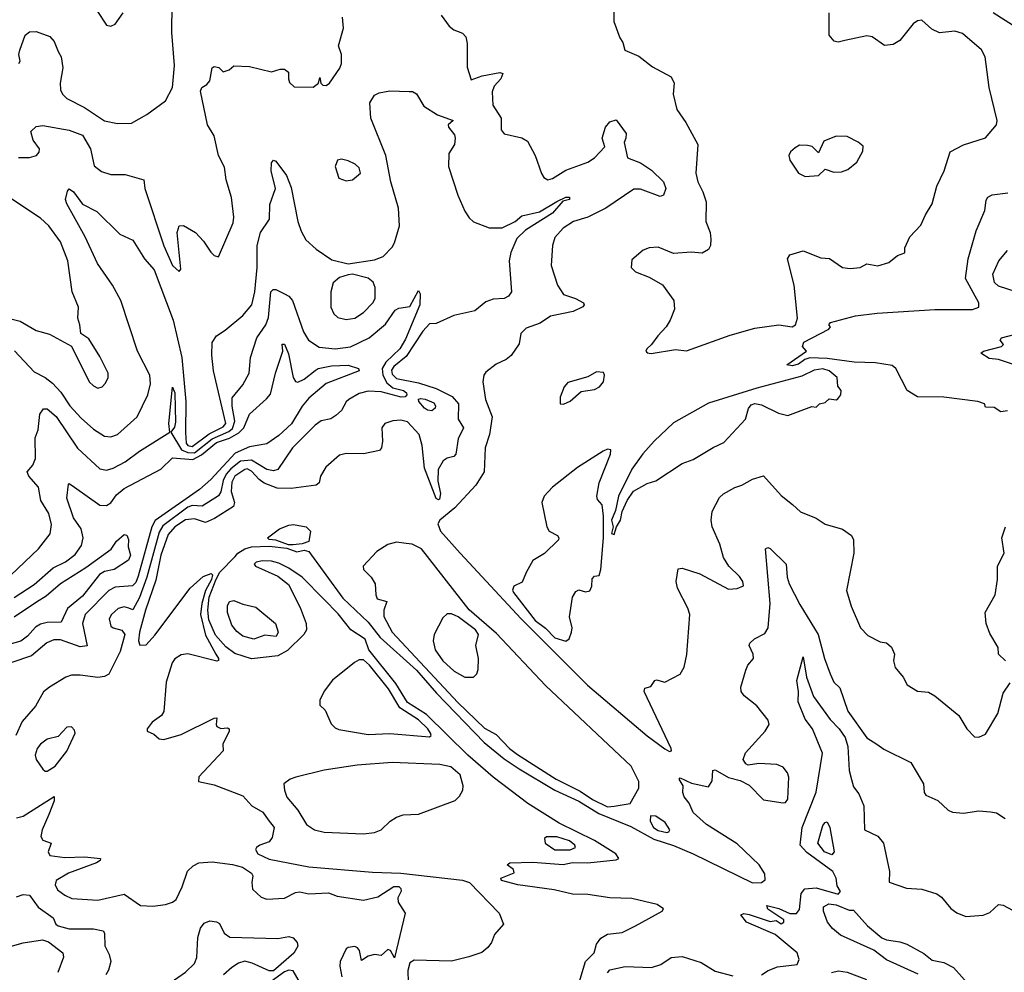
# Model space of a CAD drawing. Extents: x 1552294 to 1694791, y 811929 to 917222.
# Tile 409 of 643: x 1647270 to 1651751, y 842766 to 847104. Entities that reach past the tile are written whole.
import ezdxf

# ---------------------------------------------------------------- set-up
doc = ezdxf.new("R2010")
doc.units = 0

msp = doc.modelspace()

# ---------------------------------------------------------------- linework, layer by layer
at = {"layer": '0CON10XD'}
for points in [[(1649973.4, 847243.4), (1649974.4, 847095), (1650000.5, 847020.5), (1650015, 847000), (1650023.3, 846965), (1650087.6, 846937.6), (1650149.6, 846889.6), (1650235, 846843.8), (1650247.8, 846815), (1650244.3, 846765), (1650260.6, 846695), (1650301.9, 846635), (1650355.7, 846535), (1650346.2, 846405), (1650355.6, 846365), (1650379.4, 846319.4), (1650393.3, 846275), (1650391.8, 846185), (1650412.2, 846135), (1650415.6, 846105), (1650414.3, 846075.7), (1650405, 846056.7), (1650375, 846041.4), (1650325, 846045.6), (1650245, 846039.2), (1650175, 846067.5), (1650134.3, 846065.7), (1650106.7, 846055), (1650055, 846010), (1650052.5, 845975), (1650072.5, 845955), (1650135, 845931.2), (1650195, 845896.2), (1650247.1, 845825), (1650249.4, 845785), (1650230.6, 845735), (1650211.9, 845705), (1650174, 845665), (1650145.6, 845624.4), (1650123.3, 845605), (1650120, 845595), (1650125, 845587.5), (1650143.6, 845583.6), (1650255, 845601.8), (1650305, 845596.6), (1650503.4, 845666.6), (1650615, 845698.9), (1650725, 845714.9), (1650785, 845705.7), (1650801.1, 845715), (1650809.1, 845745), (1650794.2, 845895), (1650764.2, 846015), (1650775, 846033.8), (1650835, 846050.8), (1650915, 846019.4), (1650955, 846017.1), (1651015, 845975.6), (1651049.7, 845970.3), (1651094.1, 845975.9), (1651125, 845992), (1651175, 845983.6), (1651225, 845998.9), (1651265, 846030), (1651298.3, 846041.7), (1651297.5, 846065), (1651321.2, 846115), (1651371.5, 846168.5), (1651391.4, 846215), (1651422.5, 846265), (1651444.3, 846345), (1651476.9, 846415), (1651505, 846502), (1651565, 846534.3), (1651665, 846566), (1651715.6, 846624.4), (1651717.8, 846645), (1651681.9, 846795), (1651664.2, 846935), (1651646.6, 846966.6), (1651560.9, 847040.9), (1651525, 847050.8), (1651455, 847044), (1651420.9, 847060.9), (1651375, 847101.2), (1651355, 847098), (1651336.2, 847085), (1651275, 847008.8), (1651245, 846990), (1651205, 846986.2), (1651150, 847025), (1651125, 847030.8), (1651025, 847009.2), (1650995, 847002), (1650975.9, 847005.9), (1650953, 847033), (1650953.1, 847135)], [(1647266.2, 846905), (1647271.2, 846915), (1647266, 846945), (1647270, 846965), (1647295, 847032.5), (1647315, 847048.8), (1647345, 847050), (1647407.2, 847027.2), (1647426.9, 847005), (1647445, 846958.8), (1647458, 846935), (1647465.6, 846885), (1647454.2, 846815), (1647455.8, 846785), (1647464.2, 846765), (1647485, 846744.4), (1647565, 846704), (1647655, 846643.8), (1647715, 846630.5), (1647778, 846632), (1647848.7, 846671.3), (1647933.8, 846735), (1647964.6, 846795.4), (1647973.8, 846895), (1647962.4, 847045), (1647964.4, 847175)], [(1647621.4, 847145), (1647665, 847078.8), (1647685, 847073.8), (1647705, 847083.3), (1647740.6, 847135)], [(1649188.6, 847125), (1649223.6, 847073.6), (1649245, 847058), (1649285, 847042.5), (1649300.5, 847025), (1649306.6, 846995), (1649306.9, 846886.9), (1649325, 846830), (1649375, 846848.2), (1649455, 846863.3), (1649468.3, 846858.3), (1649460, 846835), (1649429.1, 846800.9), (1649420.4, 846775), (1649422.5, 846715), (1649460.7, 846655), (1649461.6, 846601.6), (1649475, 846584.7), (1649555.2, 846565.2), (1649580.2, 846550.2), (1649616.1, 846486.1), (1649645, 846402.9), (1649655.6, 846385), (1649673.8, 846373.8), (1649695, 846380.9), (1649755, 846419.3), (1649855, 846455.5), (1649885, 846474.4), (1649932.5, 846525), (1649920.8, 846565), (1649935.6, 846615), (1649955, 846638.1), (1649985, 846648), (1650029.2, 846585), (1650028.8, 846565), (1650020, 846545), (1650036.2, 846475), (1650095, 846451.5), (1650145, 846418.5), (1650200, 846365), (1650210, 846335), (1650200, 846305), (1650185, 846298.8), (1650095, 846331.5), (1650065, 846332.5), (1649937.1, 846245), (1649856, 846204), (1649790.6, 846185), (1649742.5, 846155), (1649705, 846111.9), (1649694.1, 846075.9), (1649688.4, 845985), (1649717.6, 845895), (1649745, 845852.2), (1649798.8, 845835), (1649836, 845815), (1649838.8, 845805), (1649833, 845797), (1649788.8, 845775), (1649685, 845754.1), (1649637.8, 845722.2), (1649575, 845698.5), (1649550.6, 845675), (1649542.5, 845627.5), (1649507.1, 845575), (1649484.1, 845555.9), (1649438.6, 845535), (1649390.9, 845499.1), (1649381.4, 845485), (1649376.9, 845455), (1649390, 845375), (1649420, 845295), (1649407.8, 845215), (1649388.7, 845155), (1649383.2, 845045), (1649345, 844984.3), (1649249.6, 844880.4), (1649181.9, 844825), (1649172.3, 844807.7), (1649184.2, 844775), (1649274.2, 844674.2), (1649552.5, 844375), (1649853.4, 844073.4), (1650125, 843843), (1650205, 843783.9), (1650227.6, 843772.4), (1650236, 843774), (1650234.3, 843785.7), (1650111.8, 844045), (1650115, 844060), (1650142.3, 844067.7), (1650160, 844095), (1650167.3, 844097.3), (1650205, 844087.8), (1650275.6, 844124.4), (1650294, 844155), (1650306.6, 844213.4), (1650319.4, 844395), (1650311.1, 844425), (1650263.1, 844515), (1650257.1, 844545), (1650267.1, 844602.9), (1650285, 844607.1), (1650365, 844580), (1650495, 844511.4), (1650535, 844513.8), (1650563.3, 844526.7), (1650560, 844545), (1650545, 844568.8), (1650497.5, 844615), (1650472.9, 844655), (1650455.5, 844715), (1650421.2, 844795), (1650415.9, 844825), (1650420.9, 844865), (1650455, 844928.6), (1650472.9, 844945), (1650525, 844973.8), (1650556.3, 844983.6), (1650605, 845011.5), (1650655, 845026.7), (1650735, 844936.9), (1650786.4, 844896.4), (1650823, 844863), (1650895, 844834), (1650935, 844807.5), (1651015, 844783.8), (1651055.8, 844755.8), (1651063.8, 844735), (1651065.7, 844675), (1651032.9, 844505), (1651053.4, 844433.4), (1651096, 844335), (1651129.5, 844299.5), (1651185, 844271.2), (1651215, 844266.7), (1651237.3, 844247.3), (1651251.2, 844215), (1651246.7, 844185), (1651254.1, 844154.1), (1651290.7, 844110.7), (1651308.8, 844075), (1651356.1, 844046.1), (1651405, 844041.4), (1651435, 844025.6), (1651544, 843935), (1651580, 843875), (1651615, 843838.8), (1651635, 843836.2), (1651665, 843850), (1651721.2, 843945), (1651745, 844037.5), (1651777.5, 844085)], [(1651808.5, 847065), (1651700, 847135)], [(1648154.7, 846574.7), (1648124.6, 846625), (1648092.1, 846777.9), (1648098.8, 846795), (1648121.7, 846808.3), (1648135.7, 846825), (1648146.1, 846883.9), (1648155, 846890), (1648175.8, 846885.8), (1648196.4, 846866.4), (1648222.5, 846875), (1648245, 846893.3), (1648315, 846890), (1648415, 846865.8), (1648455, 846879.1), (1648475, 846878.5), (1648493.8, 846865), (1648492.5, 846835), (1648498.3, 846818.3), (1648518.3, 846798.3), (1648605, 846796.7), (1648630, 846815), (1648635, 846840), (1648640, 846815), (1648650, 846805), (1648665, 846803.8), (1648680, 846815), (1648727.2, 846882.8), (1648733.8, 846905), (1648733.6, 846945), (1648720.5, 846985), (1648743.5, 847065), (1648739.3, 847115)], [(1647246, 845596), (1647335, 845499.7), (1647385, 845475.3), (1647419, 845449), (1647457.4, 845407.4), (1647497.8, 845345), (1647550.1, 845290.1), (1647605, 845238.8), (1647655, 845207.1), (1647685, 845204.6), (1647714.7, 845215.3), (1647804, 845296), (1647852.9, 845395), (1647864.6, 845445), (1647862, 845485), (1647805.3, 845595), (1647729.4, 845825), (1647692, 845895), (1647623.1, 845993.1), (1647568, 846115), (1647484.3, 846265), (1647478.6, 846285), (1647486.8, 846323.2), (1647495, 846334), (1647515, 846320), (1647555, 846263.5), (1647620.9, 846230.9), (1647725, 846126.9), (1647785, 846100), (1647838.1, 846015), (1647882.2, 845965), (1647967.8, 845735), (1648008.3, 845565), (1648025.3, 845365), (1648024.1, 845224.1), (1648027.8, 845175), (1648035, 845164.5), (1648055, 845161), (1648131.7, 845218.3), (1648195, 845249.5), (1648207.2, 845265), (1648152.1, 845505), (1648143.6, 845576.4), (1648145, 845633.3), (1648165.6, 845664.4), (1648205, 845689.4), (1648285, 845756.5), (1648326.6, 845805), (1648340.4, 845865), (1648350, 845975), (1648350.6, 846075), (1648366.2, 846135), (1648406.7, 846195), (1648408.3, 846261.7), (1648433.2, 846335), (1648413.9, 846415), (1648415, 846452.5), (1648425, 846464), (1648435, 846460), (1648484.1, 846395), (1648505, 846339.2), (1648535.8, 846185), (1648550.5, 846140.5), (1648571.7, 846101.7), (1648619, 846059), (1648690.8, 846010.8), (1648765, 845991.5), (1648885, 846010.8), (1648923.8, 846026.2), (1648965, 846068.2), (1648975, 846087.1), (1648998.2, 846165), (1648993.8, 846245), (1648959.1, 846365), (1648936.7, 846485), (1648867.8, 846655), (1648863.8, 846725), (1648885, 846760), (1648905, 846771.4), (1648955, 846779.2), (1649042.5, 846777.5), (1649057.3, 846777.3), (1649076.3, 846766.3), (1649109.3, 846709.3), (1649170.9, 846670.9), (1649242.5, 846645), (1649220, 846625), (1649221.2, 846615), (1649249.1, 846579.1), (1649251.4, 846565), (1649247.8, 846535), (1649222, 846495), (1649221.7, 846435), (1649264.1, 846305), (1649295, 846232.1), (1649315, 846200.9), (1649335, 846183.5), (1649405.8, 846155.8), (1649465, 846155.6), (1649524.6, 846185.4), (1649555, 846210), (1649635, 846229.1), (1649715, 846276.5), (1649755, 846295.3), (1649772.5, 846295), (1649771.2, 846285), (1649742, 846278), (1649695, 846222.9), (1649571.2, 846145), (1649532.3, 846107.7), (1649505, 846043.8), (1649497.5, 846005), (1649507.5, 845865), (1649495, 845844.2), (1649475, 845834.4), (1649425, 845830.8), (1649391.3, 845818.7), (1649341.8, 845778.2), (1649245, 845756.7), (1649165, 845720), (1649135, 845718.8), (1649105, 845686.2), (1649029.1, 845570.9), (1648973, 845525), (1648962.3, 845507.7), (1648965, 845489.2), (1648985, 845470.7), (1649085, 845450.8), (1649165, 845424), (1649237.6, 845387.6), (1649266.9, 845355), (1649264.6, 845285), (1649290, 845245), (1649264.7, 845195), (1649254.5, 845125), (1649245, 845114.6), (1649215, 845107.3), (1649197.1, 845095), (1649174.6, 845055.4), (1649172.5, 845002.5), (1649184.3, 844945.7)], [(1647265, 846476.9), (1647315, 846475.7), (1647346, 846485), (1647359.1, 846500.9), (1647359.5, 846515), (1647331.8, 846555), (1647320, 846595), (1647345, 846617.5), (1647375, 846621.9), (1647495, 846601.2), (1647555, 846578.2), (1647592, 846515), (1647608.1, 846438.1), (1647642.4, 846412.4), (1647685, 846398.5), (1647749.3, 846399.3), (1647834.2, 846374.2), (1647839.7, 846335), (1647925, 846074.4), (1647965, 845983.8), (1647995, 845957.5), (1648002.5, 845967.5), (1647986.7, 846135), (1647995, 846165.8), (1648015, 846166.7), (1648069.2, 846135), (1648105.8, 846095), (1648140, 846045), (1648155, 846030), (1648175, 846023.8), (1648241.2, 846178.8), (1648244, 846205), (1648233.4, 846293.4), (1648209.5, 846375), (1648202.2, 846432.2), (1648173.8, 846485), (1648154.7, 846574.7)], [(1650845, 846390), (1650905, 846394.3), (1650935, 846422.5), (1650975, 846408.8), (1651009.3, 846410.7), (1651038.3, 846421.7), (1651080, 846455), (1651106.7, 846505), (1651108.3, 846528.3), (1651086.1, 846546.1), (1651035, 846571.2), (1650985, 846574), (1650930, 846550), (1650905, 846497.5), (1650875.8, 846525.8), (1650855, 846531.2), (1650818.3, 846531.7), (1650799.3, 846520.7), (1650777.7, 846502.3), (1650770, 846485), (1650774.3, 846464.3), (1650814, 846405), (1650845, 846390)], [(1648755, 846369.4), (1648785, 846374.4), (1648820, 846405), (1648815, 846428.8), (1648796.6, 846446.6), (1648765, 846461.4), (1648735, 846468.6), (1648715.9, 846464.1), (1648706, 846435), (1648721.9, 846381.9), (1648755, 846369.4)], [(1651765, 845322.5), (1651735, 845317.5), (1651705, 845337.5), (1651665, 845340), (1651660, 845355), (1651630, 845365), (1651475, 845385.7), (1651355, 845387.2), (1651308.1, 845415), (1651256.9, 845515), (1651239.7, 845529.7), (1651165, 845541.7), (1651066.7, 845545), (1650945, 845561.1), (1650866.3, 845563.6), (1650843.2, 845556.8), (1650814, 845535), (1650785, 845528.1), (1650761.7, 845531.7), (1650850, 845595), (1650832.5, 845615), (1650838.8, 845635), (1650952.5, 845695), (1650960, 845705), (1650952.5, 845715), (1650960, 845725), (1651074, 845755), (1651172.3, 845767.7), (1651435, 845784.6), (1651605.7, 845784.3), (1651635.2, 845794.8), (1651635.5, 845815), (1651574.4, 845925.6), (1651585.9, 846015), (1651623, 846143), (1651661.5, 846235), (1651667.8, 846282.2), (1651675, 846296.2), (1651695, 846305.7), (1651766, 846315)], [(1647235, 845740), (1647271.2, 845731.2), (1647345, 845688.6), (1647405, 845672), (1647505, 845617.5), (1647585.5, 845455.5), (1647605, 845436), (1647625, 845426.2), (1647645, 845432), (1647660.9, 845449.1), (1647672.5, 845475), (1647672, 845495), (1647635, 845570), (1647585, 845650), (1647547.5, 845675), (1647543.8, 845715), (1647534.2, 845744.2), (1647536.9, 845795), (1647508.9, 845865), (1647488.8, 846005), (1647455, 846092), (1647403.1, 846165), (1647365, 846200.6), (1647225, 846292.9)], [(1651805.3, 845865.3), (1651725, 845890), (1651706.5, 845906.5), (1651698.8, 845945), (1651725.5, 846005), (1651765, 846053.1)], [(1648755, 845738.5), (1648795, 845744.5), (1648835, 845770.6), (1648877.5, 845815), (1648886.9, 845835), (1648887.6, 845885), (1648878.3, 845908.3), (1648855, 845926.9), (1648785, 845944.5), (1648765, 845942.7), (1648725, 845930.5), (1648695.6, 845905), (1648686.1, 845863.9), (1648685.5, 845795.5), (1648700, 845765), (1648718.3, 845748.3), (1648755, 845738.5)], [(1647230, 844575), (1647355.5, 844695), (1647407.9, 844762.1), (1647414.6, 844805), (1647402.5, 844855), (1647366.7, 844915), (1647355.4, 844975), (1647311.8, 845025), (1647303.2, 845045), (1647328.9, 845075), (1647342.1, 845105), (1647339.9, 845200.1), (1647353.7, 845236.3), (1647361.8, 845308.2), (1647378.3, 845331.7), (1647395, 845332.2), (1647435, 845296.9), (1647532.9, 845152.9), (1647635, 845058.8), (1647665, 845053.1), (1647695, 845061.8), (1647749.2, 845090.8), (1647815, 845139.7), (1647952.5, 845225), (1647948.6, 845265), (1647965, 845430), (1647975.6, 845404.4), (1647979.5, 845270.5), (1647975, 845248.6), (1647957.5, 845225), (1648006.7, 845145), (1648035, 845132.5), (1648065, 845132.1), (1648145.2, 845194.8), (1648221.3, 845228.7), (1648238.2, 845241.8), (1648248.2, 845275), (1648236.4, 845343.6), (1648237.2, 845382.7), (1648285, 845441.5), (1648314.6, 845495), (1648320, 845565), (1648349, 845655), (1648389.2, 845715), (1648402.3, 845747.7), (1648412.6, 845865), (1648423.3, 845875), (1648435, 845875.2), (1648475, 845856.1), (1648494.7, 845844.7), (1648510.8, 845825), (1648561.9, 845681.9), (1648584.6, 845645), (1648632, 845612), (1648705, 845605.2), (1648775.1, 845614.9), (1648860.4, 845655), (1648935, 845717.5), (1648978.8, 845781.2), (1648995, 845789.5), (1649045, 845797.2), (1649085, 845871.2), (1649091.9, 845855), (1649090.2, 845805), (1649025, 845648.4), (1649000.4, 845605), (1648935.7, 845544.3), (1648919.9, 845515), (1648922.1, 845485), (1648940.6, 845450.6), (1648968, 845428), (1649016.4, 845415), (1649030.4, 845405), (1649032.2, 845395), (1649023.8, 845386.2), (1649005.3, 845384.7), (1648915, 845409.5), (1648855, 845412.3), (1648815, 845402.4), (1648767.8, 845375), (1648755, 845363.1), (1648735, 845324.2), (1648708.8, 845301.2), (1648685, 845286.7), (1648642.4, 845277.6), (1648615, 845257.9), (1648511.5, 845155), (1648444.6, 845055.4), (1648425, 845050), (1648395, 845055.3), (1648325, 845098.7), (1648275, 845093.1), (1648230.7, 845059.3), (1648209.4, 845035), (1648195.3, 845005), (1648185.7, 844954.3), (1648174.3, 844935.7), (1648100.6, 844889.4), (1648055, 844891.1), (1648035, 844884.4), (1647921.4, 844798.6), (1647905, 844769.7), (1647849, 844565), (1647815, 844472.2), (1647785, 844417.3), (1647766, 844424), (1647745, 844430.8), (1647717.6, 844422.4), (1647687.5, 844395), (1647676.5, 844375), (1647685, 844342.9), (1647695, 844334.6), (1647735, 844324.5), (1647747.6, 844305), (1647726.7, 844226.7), (1647675, 844123.4), (1647655, 844112.8), (1647625, 844107.9), (1647545, 844119.6), (1647505, 844119.2), (1647479.6, 844110.4), (1647404.7, 844065.3), (1647377.4, 844042.6), (1647341.8, 843978.2), (1647281.2, 843908.8), (1647251.7, 843845)], [(1651815, 845525.9), (1651725, 845556.6), (1651681.2, 845561.2), (1651643.3, 845585), (1651656.1, 845593.9), (1651737.5, 845615), (1651747.5, 845625), (1651732.5, 845645), (1651737.5, 845655), (1651830.7, 845679.3)], [(1647245, 844472.5), (1647335, 844531.6), (1647422.5, 844607.5), (1647478.2, 844635), (1647521.7, 844668.3), (1647551, 844709), (1647558.1, 844745), (1647548.8, 844785), (1647513.9, 844835), (1647484.6, 844925), (1647491.2, 844988.8), (1647495, 844992.5), (1647518.8, 844975), (1647635, 844892.7), (1647665, 844891.2), (1647685, 844903.8), (1647710, 844940), (1647745, 844969.7), (1647912.2, 845057.8), (1647965, 845108.4), (1648058.3, 845101.6), (1648097.6, 845122.4), (1648165, 845178), (1648225, 845198.3), (1648267.5, 845222.5), (1648290.4, 845245), (1648315, 845307.9), (1648393.1, 845376.9), (1648410.6, 845399.4), (1648433.3, 845495), (1648468, 845595), (1648465, 845626), (1648475, 845626.7), (1648493, 845583), (1648513.8, 845475), (1648525, 845455.8), (1648535, 845453.5), (1648565, 845467.1), (1648613.7, 845506.3), (1648628, 845515), (1648688.3, 845528.3), (1648765, 845530.9), (1648811.2, 845515), (1648814.2, 845505), (1648665, 845447.7), (1648585, 845380.4), (1648555, 845343.8), (1648506.7, 845263.3), (1648449.8, 845210.2), (1648395, 845171.9), (1648315, 845158.9), (1648250.4, 845129.6), (1648139.2, 845010.8), (1648088.1, 844965), (1647887, 844823), (1647870.7, 844795), (1647809.6, 844570.4)], [(1649975, 844760), (1649986, 844795), (1650004, 844825), (1650011.2, 844865), (1650034, 844915), (1650063, 844957), (1650125, 844992.5), (1650165, 845004), (1650285, 845082.9), (1650335, 845100.6), (1650425, 845155.6), (1650475, 845178.6), (1650572.2, 845285), (1650587, 845333), (1650599.2, 845350.8), (1650615, 845355.8), (1650645, 845350.8), (1650722.7, 845312.7), (1650765, 845302), (1650875, 845342.5), (1650895, 845340), (1650910, 845355), (1650935, 845360), (1650953, 845377), (1650985, 845372.5), (1650993, 845377), (1651006.7, 845395), (1651007.5, 845415), (1650992.5, 845435), (1650990, 845475), (1650952.9, 845505), (1650925, 845513.3), (1650885, 845508.3), (1650829.9, 845480.1), (1650625, 845425.9), (1650405, 845358), (1650245, 845267.4), (1650157.9, 845185), (1650105, 845127.3), (1650055, 845057.8), (1649994.6, 844935), (1649981.2, 844868.8), (1649963.1, 844825), (1649970, 844795), (1649963.6, 844763.6), (1649975, 844760)], [(1649745, 845353.5), (1649775, 845366.9), (1649825, 845410.8), (1649885, 845420.5), (1649908.4, 845431.6), (1649926.9, 845455), (1649931.1, 845485), (1649926.8, 845496.8), (1649895, 845500), (1649855, 845477.5), (1649765, 845452), (1649747.3, 845432.7), (1649729.2, 845385), (1649730, 845355), (1649745, 845353.5)], [(1649145, 845323.1), (1649125, 845325.5), (1649112.5, 845335), (1649085.8, 845365), (1649084.5, 845375.5), (1649095, 845379.5), (1649114.6, 845375.4), (1649155, 845359.6), (1649162.3, 845345), (1649160, 845335), (1649145, 845323.1)], [(1649184.3, 844945.7), (1649179.7, 844920.3), (1649175, 844916.9), (1649165, 844924), (1649111.9, 845061.9), (1649102, 845165), (1649087.5, 845215), (1649035, 845272.5), (1649005, 845280), (1648968, 845278), (1648932, 845265), (1648917.1, 845245), (1648920.6, 845185), (1648916.9, 845155), (1648907.4, 845142.6), (1648835, 845127.1), (1648755, 845128.2), (1648725, 845121.1), (1648663.4, 845066.6), (1648638.5, 845025), (1648632.5, 844995), (1648619.2, 844985), (1648505, 844968.6), (1648441, 844971), (1648382.7, 844992.7), (1648359.4, 845009.4), (1648325, 845048.4), (1648305, 845058), (1648295, 845056), (1648249.3, 845025), (1648235, 844997.9), (1648232.3, 844955), (1648247.4, 844905), (1648242.1, 844887.9), (1648157, 844833), (1648115, 844814.9), (1648065, 844830.6), (1648025, 844827.2), (1647976.5, 844795), (1647945, 844760.4), (1647911.7, 844665), (1647888.9, 844551.1), (1647842.3, 844415), (1647814.8, 844315), (1647810, 844275), (1647816.1, 844256.1), (1647845, 844258), (1647885, 844301.5), (1648045, 844514.8), (1648105, 844568.8), (1648141.7, 844581.7), (1648146.7, 844576.7), (1648142, 844555), (1648116, 844505), (1648098.1, 844445), (1648093.2, 844395), (1648115, 844300.8), (1648162.2, 844215), (1648174.2, 844195), (1648173.8, 844186.2), (1648166.5, 844183.5), (1648035, 844216.7), (1648005, 844211.8), (1647975.9, 844194.1), (1647963.6, 844175), (1647936.6, 844086.6), (1647925, 843953.8), (1647914.6, 843935.4), (1647872, 843905), (1647850, 843875), (1647850, 843865), (1647880.5, 843850.5), (1647905, 843828.8), (1647925, 843826.2), (1648005, 843848.7), (1648155, 843923.8), (1648167.5, 843925), (1648163.3, 843895), (1648167.5, 843885), (1648185, 843876.7), (1648215, 843878.8), (1648222.5, 843875), (1648223.3, 843865), (1648193.8, 843805), (1648196.2, 843775), (1648085, 843655.6), (1648083.3, 843635), (1648155, 843620), (1648285, 843569.6), (1648325.8, 843525), (1648375.7, 843495.7), (1648401, 843461), (1648427.3, 843425), (1648419.3, 843380.7), (1648405, 843360), (1648363.3, 843345), (1648346.7, 843335), (1648343.3, 843325), (1648353.3, 843305), (1648405, 843280.8), (1648585, 843246.3), (1648875, 843222.8), (1649005, 843218), (1649285.4, 843185.4), (1649317.5, 843175), (1649452.5, 843035), (1649470.8, 842985), (1649431.1, 842938.9), (1649417.3, 842902.7), (1649400.6, 842879.4), (1649373.1, 842856.9), (1649313.1, 842836.9), (1649235, 842817.1), (1649065, 842820.9), (1649045, 842810), (1649035.7, 842774.3), (1649039.3, 842665)], [(1649755, 844273.8), (1649770, 844285), (1649781.2, 844315), (1649784, 844335), (1649771.2, 844385), (1649786.2, 844475), (1649800.5, 844499.5), (1649815, 844507.5), (1649845, 844498.8), (1649865, 844503.8), (1649874, 844525), (1649875, 844557.5), (1649885, 844570), (1649906.4, 844573.6), (1649915, 844600), (1649926.2, 844745), (1649927, 844843), (1649921.2, 844895), (1649899.5, 844919.5), (1649895.8, 844935), (1649906.5, 844995), (1649958.8, 845125), (1649959.6, 845145), (1649945, 845147.6), (1649925, 845139.5), (1649808.6, 845065), (1649694.7, 844975), (1649656.7, 844935), (1649646.1, 844906.1), (1649668.8, 844795), (1649680, 844775), (1649716.7, 844755), (1649723.8, 844745), (1649722, 844735), (1649657.5, 844672.5), (1649605, 844641.2), (1649575, 844586.7), (1649557.1, 844542.9), (1649518.8, 844525), (1649513.2, 844506.8), (1649516.9, 844495), (1649615, 844368.5), (1649662.5, 844332.5), (1649705, 844288.9), (1649755, 844273.8)], [(1648515, 844712.5), (1648493, 844713), (1648435, 844733.8), (1648405, 844737.5), (1648397.5, 844745), (1648452.3, 844785), (1648495, 844802.1), (1648515.4, 844805.4), (1648573.3, 844795), (1648592.5, 844775), (1648585, 844727.5), (1648555, 844716.7), (1648515, 844712.5)], [(1651755.8, 844185), (1651724, 844215), (1651722, 844245), (1651685, 844309.2), (1651668.2, 844355), (1651662.9, 844405), (1651709.5, 844485), (1651720, 844555), (1651720.4, 844615), (1651749.3, 844675), (1651740, 844745), (1651756.5, 844795)], [(1647245, 844384.8), (1647346.6, 844453.4), (1647389.8, 844480.2), (1647455, 844536.4), (1647570.6, 844609.4), (1647686.4, 844693.6), (1647710.9, 844729.1), (1647745, 844760), (1647757.1, 844757.1), (1647765, 844737.5), (1647764.1, 844704.1), (1647774.4, 844665), (1647765, 844643.3), (1647700, 844600), (1647655, 844591.2), (1647632.4, 844577.6), (1647555, 844479.2), (1647487.8, 844422.2), (1647458.7, 844361.3), (1647395, 844359.2), (1647365, 844350.8), (1647342.4, 844337.6), (1647305, 844296.2), (1647275.7, 844274.3), (1647175, 844247.2)], [(1649811.8, 842705), (1649844.7, 842815.3), (1649884.2, 842855), (1649894.4, 842895), (1649915, 842921.4), (1649945, 842940.5), (1650011.9, 842948.1), (1650072.4, 842977.6), (1650194.2, 843045), (1650199.2, 843055), (1650170.5, 843075), (1650055, 843102.2), (1649955, 843104.8), (1649855, 843121), (1649785, 843122), (1649701.7, 843141.7), (1649537.5, 843165), (1649462.5, 843185), (1649460, 843195), (1649520.7, 843219.3), (1649516.7, 843235), (1649487.5, 843255), (1649500, 843265), (1649605, 843267.4), (1649742.4, 843257.6), (1649785, 843266), (1649855, 843265.5), (1649985, 843277.9), (1649996.7, 843285), (1649982, 843305), (1649885, 843366.3), (1649725, 843444.9), (1649582.1, 843535), (1649424.5, 843655), (1649309.5, 843755), (1649120.4, 843940.4), (1649034.8, 843995), (1648981.8, 844081.8), (1648858.6, 844235), (1648842.5, 844282.6), (1648776.9, 844325), (1648719, 844399), (1648653.8, 844465), (1648555.7, 844565.7), (1648495, 844606.7), (1648449.1, 844629.1), (1648415, 844638.1), (1648375, 844640), (1648346.4, 844633.6), (1648337.5, 844625), (1648342.5, 844615), (1648445, 844570), (1648492.5, 844532.5), (1648546.8, 844426.8), (1648573.9, 844353.9), (1648574.7, 844325), (1648562.5, 844305), (1648488.1, 844231.9), (1648445, 844207.5), (1648325, 844193.1), (1648248.2, 844218.2), (1648207.8, 844247.8), (1648160.8, 844300.8), (1648131.1, 844371.1), (1648126.5, 844415), (1648132, 844475), (1648163.8, 844556.2), (1648181.2, 844588.8), (1648250.7, 844659.3), (1648262.5, 844675), (1648293.8, 844695), (1648325, 844703.3), (1648405, 844706.7), (1648485, 844697.5), (1648530.5, 844680.5), (1648565, 844688.8), (1648585, 844682.5), (1648740.3, 844470.3), (1648855, 844361.3), (1648910.5, 844290.5), (1649075, 844141.9), (1649167.1, 844037.1), (1649382.9, 843812.9), (1649475, 843738), (1649542.8, 843692.8), (1649705.8, 843595.8), (1649814.8, 843545), (1649905, 843488.9), (1650050.5, 843430.5), (1650155, 843371.9), (1650245, 843343.6), (1650335.2, 843305.2), (1650605, 843174.3), (1650645, 843174.8), (1650663, 843187), (1650660.5, 843215), (1650635.4, 843255), (1650535, 843351.8), (1650395, 843439.5), (1650335, 843494), (1650316.7, 843536.7), (1650294, 843565), (1650287.5, 843585), (1650288.8, 843615), (1650271.2, 843645), (1650275, 843652.5), (1650327.2, 843627.3), (1650405, 843611.2), (1650421.2, 843638.8), (1650424, 843685), (1650435, 843688.1), (1650495, 843652.9), (1650549.3, 843639.3), (1650588.8, 843618.8), (1650655, 843551.8), (1650745, 843537.5), (1650755, 843540), (1650765.3, 843555), (1650770, 843655), (1650764.4, 843675), (1650745, 843700.6), (1650715, 843712.9), (1650633.1, 843716.9), (1650585, 843710), (1650574, 843715), (1650562, 843735), (1650572.9, 843765), (1650662.2, 843865), (1650680.5, 843895), (1650675.5, 843915), (1650625, 843978.9), (1650567.5, 844025), (1650552.5, 844045), (1650551.4, 844065), (1650575, 844142.5), (1650582.9, 844165), (1650609.2, 844195), (1650607.1, 844215), (1650590, 844255), (1650592.5, 844265), (1650614, 844285), (1650660.9, 844309.1), (1650675.4, 844334.6), (1650685.2, 844445), (1650663.8, 844695), (1650675, 844700), (1650685, 844696.7), (1650757.5, 844625), (1650762.7, 844565), (1650772.1, 844535), (1650820.6, 844440.6), (1650903.7, 844305), (1650932.4, 844195), (1650957.6, 844125), (1650975, 844087.8), (1651001.6, 844061.6), (1651037.9, 843955), (1651125, 843834.2), (1651170, 843805), (1651201.7, 843781.7), (1651325, 843722), (1651382.5, 843625), (1651386.7, 843585), (1651393.6, 843573.6), (1651448.8, 843548.8), (1651495, 843503.8), (1651515, 843496), (1651565, 843491.2), (1651635, 843500.8), (1651687.3, 843497.3), (1651715, 843492), (1651755, 843466)], [(1649945, 843520), (1649975, 843523), (1650048, 843535), (1650087.1, 843605), (1650086.9, 843635), (1650053.1, 843705), (1649662.6, 844072.6), (1649439.2, 844309.2), (1649315, 844416.8), (1649097.9, 844695), (1649055.5, 844715), (1649028.8, 844718.8), (1648984.6, 844725.4), (1648945, 844713.8), (1648895, 844682.5), (1648832.5, 844615), (1648835, 844600), (1648870, 844565), (1648887.5, 844535), (1648890, 844485), (1648897, 844467), (1648940, 844455), (1648926.7, 844415), (1648927, 844387), (1648964.4, 844315), (1649263.7, 843995), (1649385, 843878), (1649438.5, 843848.5), (1649498.5, 843785), (1649535, 843757.5), (1649711.2, 843645), (1649820.6, 843590.6), (1649877.1, 843552.9), (1649945, 843520)], [(1647809.6, 844570.4), (1647798.1, 844541.9), (1647783.7, 844526.3), (1647705, 844519.8), (1647675, 844505.2), (1647567.1, 844395), (1647555.2, 844355), (1647576.5, 844253.5), (1647545, 844248.8), (1647455, 844280.8), (1647425, 844280.3), (1647393.9, 844266.1), (1647323, 844207), (1647229.2, 844175)], [(1648335, 844283), (1648285, 844296.6), (1648258, 844318), (1648235, 844347.1), (1648215.2, 844405), (1648216.2, 844435), (1648225, 844455.4), (1648245, 844459.7), (1648285, 844442), (1648345, 844429.2), (1648433.8, 844355), (1648445.4, 844315), (1648437.5, 844295), (1648385, 844301.5), (1648335, 844283)], [(1649335, 844109.5), (1649350.5, 844125), (1649356.2, 844145), (1649358, 844195), (1649345.7, 844255), (1649357.1, 844305), (1649344.3, 844325), (1649265, 844385.4), (1649235, 844399.2), (1649215, 844398.8), (1649195, 844380), (1649155.4, 844305), (1649150.7, 844275), (1649161.3, 844235), (1649195, 844183.8), (1649247.3, 844137.3), (1649295, 844110.8), (1649335, 844109.5)], [(1649135, 843838.1), (1649141.9, 843845), (1649140, 843855), (1649127, 843875), (1649085, 843915.7), (1649000.5, 843970.5), (1648947.7, 844057.7), (1648862.2, 844165), (1648835, 844188.9), (1648815, 844188.3), (1648793.8, 844176.2), (1648693.6, 844096.4), (1648655, 844046.2), (1648635.4, 844005.4), (1648635, 843982.9), (1648659.5, 843959.5), (1648687.9, 843897.9), (1648705, 843879.2), (1648721.7, 843871.7), (1648855, 843849.6), (1648955, 843853.8), (1649135, 843838.1)], [(1650645, 842754.3), (1650675.5, 842774.5), (1650718.3, 842791.7), (1650808.5, 842801.5), (1650816.8, 842825), (1650808.2, 842855), (1650708.2, 842938.2), (1650577.1, 842995), (1650551.7, 843028.3), (1650565, 843033.3), (1650589.2, 843029.2), (1650685, 842997.5), (1650711.7, 843001.7), (1650735, 842987.5), (1650747.5, 842995), (1650746.7, 843005), (1650675, 843053.3), (1650670, 843070), (1650725, 843057.5), (1650774.4, 843034.4), (1650805, 843033.3), (1650818.4, 843051.6), (1650826.4, 843125), (1650843.2, 843146.8), (1650895, 843150.7), (1650995, 843122.3), (1651005, 843134.3), (1650990.4, 843160.4), (1650985.6, 843195.6), (1650970.6, 843225), (1650851.3, 843311.3), (1650822, 843345), (1650830, 843425), (1650894, 843586), (1650923.9, 843763.9), (1650877.9, 843875), (1650845, 843919.4), (1650812.6, 843997.4), (1650814, 844045), (1650806.3, 844095), (1650835, 844202), (1650850.6, 844110.6), (1650882.6, 844022.6), (1650957.6, 843917.6), (1650998.6, 843875), (1651025.7, 843835), (1651038.3, 843795), (1651044.7, 843685), (1651054.7, 843644.7), (1651065, 843611.2), (1651089.2, 843579.2), (1651111.1, 843525), (1651114.3, 843415), (1651175, 843386), (1651200.8, 843355), (1651227.5, 843225), (1651227, 843177), (1651305, 843148.8), (1651375, 843144.2), (1651443, 843123), (1651465, 843108.6), (1651507.1, 843057.1), (1651535, 843036.4), (1651575, 843020), (1651655, 843026.7), (1651685, 843038.6), (1651724.6, 843075.4), (1651745, 843071.4), (1651788.6, 843048.6)], [(1647395, 843681.8), (1647431.2, 843705), (1647485, 843772.5), (1647522.5, 843855), (1647519.4, 843869.4), (1647505, 843883.8), (1647485, 843882.5), (1647445, 843839.5), (1647395, 843828.2), (1647365, 843805.6), (1647349.5, 843785), (1647340.4, 843755), (1647345.4, 843735.4), (1647375, 843690.8), (1647385, 843681.9), (1647395, 843681.8)], [(1648835, 843397.4), (1648885, 843403.3), (1648915, 843414.8), (1648955.1, 843454.9), (1648985, 843473.3), (1649015, 843482.9), (1649084.2, 843485.8), (1649252, 843548), (1649272, 843568), (1649286.7, 843595), (1649288, 843615), (1649274, 843665), (1649231.2, 843701.2), (1649181.9, 843711.9), (1648965, 843721.4), (1648805, 843709.3), (1648655, 843686.6), (1648527.1, 843655), (1648500, 843645), (1648472, 843625), (1648474.2, 843595), (1648485, 843563.3), (1648535.8, 843505), (1648575, 843438.8), (1648611.2, 843415), (1648654.8, 843404.8), (1648835, 843397.4)], [(1647255, 843470), (1647285, 843477.5), (1647426.4, 843566.4), (1647426.4, 843546.4), (1647402, 843485)], [(1647402, 843485), (1647372.5, 843415), (1647366.7, 843385), (1647375, 843367.5), (1647412.5, 843355), (1647400, 843315), (1647407.5, 843297.5), (1647475, 843289.2), (1647565, 843291.9), (1647637.5, 843285), (1647636.2, 843275), (1647620, 843265), (1647491.8, 843218.2), (1647435.2, 843184.8), (1647430.6, 843165), (1647442.2, 843142.2), (1647475, 843117.3), (1647506.9, 843103.1), (1647625, 843094.1), (1647745, 843122.3), (1647820, 843070), (1647875, 843067.7), (1647933.8, 843075), (1647965.1, 843084.9), (1647982.6, 843097.4), (1648009.6, 843155), (1648032.9, 843227.1), (1648058.5, 843251.5), (1648084.5, 843265), (1648145, 843269), (1648237.7, 843257.7), (1648283.1, 843245), (1648325, 843218.1), (1648331.4, 843205), (1648325.8, 843175), (1648330, 843145), (1648368.3, 843108.3), (1648395, 843098.9), (1648475, 843104.4), (1648525, 843129.4), (1648545, 843132.5), (1648585, 843123.8), (1648675, 843127.5), (1648715, 843112.9), (1648835, 843095.5), (1648899.4, 843110.6), (1648972.9, 843157.1), (1648995, 843156.8), (1649005, 843148), (1649005.6, 843135), (1648990.6, 843105), (1648992.5, 843085), (1649024, 843035), (1648975, 842832.5), (1648956.7, 842865), (1648945, 842870), (1648915, 842843.3), (1648885, 842846.7), (1648855, 842840), (1648825, 842820), (1648816.2, 842865), (1648807, 842877), (1648795, 842883.3), (1648765, 842880), (1648755, 842872.5), (1648727.5, 842815), (1648726.2, 842795), (1648736, 842745)], [(1650215, 843402.4), (1650224.4, 843405.6), (1650228.4, 843415), (1650208, 843448), (1650165, 843476.7), (1650141.2, 843478.8), (1650139.3, 843455), (1650154.5, 843425), (1650175, 843412.5), (1650215, 843402.4)], [(1650965, 843300.9), (1650932.6, 843315), (1650902.8, 843355), (1650925, 843434.2), (1650935, 843448.1), (1650945, 843450.8), (1650956.8, 843425), (1650975.8, 843315), (1650965, 843300.9)], [(1649775, 843324.1), (1649798.8, 843335), (1649795.8, 843345), (1649772.5, 843365), (1649715, 843383.8), (1649667, 843383), (1649657.5, 843375), (1649661.2, 843355), (1649705, 843324.4), (1649775, 843324.1)], [(1647255, 843110.5), (1647285, 843120.1), (1647315, 843117.1), (1647353.3, 843063.3), (1647421.4, 843015), (1647434.2, 842985), (1647445, 842978.1), (1647495, 842964.3), (1647605, 842964), (1647648.9, 842955), (1647656, 842945), (1647657.1, 842887.1), (1647677.6, 842847.6), (1647683.8, 842815), (1647673.9, 842776.1), (1647661.9, 842755)], [(1651358.5, 842758.5), (1651215, 842823.5), (1651157.6, 842867.6), (1651005, 842935.2), (1650968.3, 842965), (1650946.3, 842995), (1650927.3, 843045), (1650927.9, 843065), (1650952.5, 843077.5), (1650985, 843074.1), (1651045, 843048.8), (1651065, 843048.6), (1651127.9, 842977.9), (1651193.8, 842923.8), (1651215, 842914.6), (1651275, 842905.7), (1651307.1, 842895), (1651385, 842852.2), (1651422.1, 842822.1), (1651475, 842810.4), (1651518.7, 842788.7), (1651595, 842702.5)], [(1647955, 842718.2), (1648025, 842766.7), (1648065, 842806.7), (1648076.1, 842833.9), (1648080.8, 842925), (1648093.1, 842966.9), (1648109.5, 842990.5), (1648135, 843000), (1648165, 842996.6), (1648178.9, 842988.9), (1648200, 842945), (1648226, 842926), (1648445, 842920.8), (1648495, 842929.7), (1648515, 842923.6), (1648532.2, 842902.2), (1648535.1, 842885), (1648516.7, 842853.3), (1648425, 842773.6), (1648405, 842772.3), (1648328, 842808), (1648295, 842817), (1648265, 842807.2), (1648235, 842787.5), (1648197.8, 842755)], [(1647145, 842860.9), (1647285, 842901.2), (1647373.4, 842913.4), (1647401.2, 842905), (1647465.8, 842855), (1647468.5, 842835), (1647442.9, 842765)], [(1649945, 842764.2), (1649955, 842777.3), (1650025, 842792.7), (1650145, 842787.9), (1650187.7, 842802.3), (1650235, 842833.8), (1650285, 842838.9), (1650370.9, 842810.9), (1650435, 842771.9), (1650515, 842749.5)], [(1648554.3, 842705), (1648515, 842772.7), (1648495, 842775.4), (1648475, 842768.1), (1648414.8, 842725)], [(1650964.6, 842765), (1650996.6, 842773.4), (1651035, 842767.4), (1651123.5, 842733.5)]]:
    msp.add_lwpolyline(points, dxfattribs=at)

doc.saveas('drawing.dxf')
